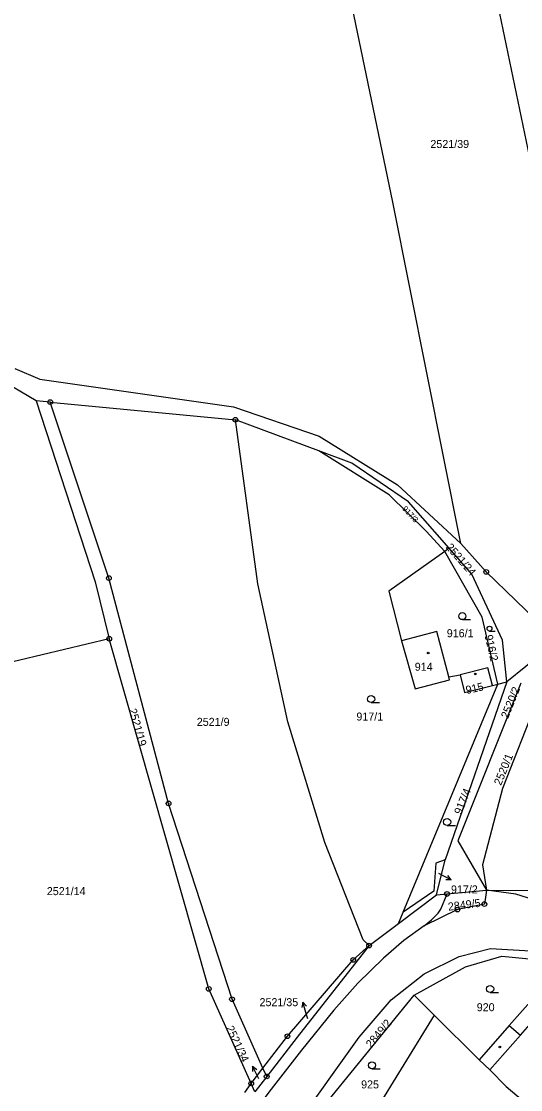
# Model space of a CAD drawing. Extents: x -562167 to -556918, y -1077891 to -1070763.
# Drawn here: x -559234.3 to -559128.3, y -1074603.1 to -1074376.3 of the extents above; entities that cross this region are included whole.
import ezdxf

# ---------------------------------------------------------------- set-up
doc = ezdxf.new("R2010")
doc.units = 0
for name, color, linetype in [('Hranice parcel', 7, 'Continuous'), ('Parcelní čísla', 7, 'Continuous'), ('Pop  PČ popisy', 7, 'Continuous'), ('Vnitřní kresba', 7, 'Continuous'), ('Značky bodu BP', 7, 'Continuous'), ('Značky budov', 7, 'Continuous'), ('Značky kultur', 7, 'Continuous')]:
    doc.layers.add(name, color=color, linetype=linetype)

msp = doc.modelspace()

# ---------------------------------------------------------------- linework, layer by layer
at = {"layer": 'Hranice parcel'}
for p, q in [((-559109.18, -1074488.1), (-559143.46, -1074323.14)), ((-559228.21, -1074457.15), (-559231.21, -1074456.86)), ((-559228.21, -1074457.15), (-559188.9, -1074460.9)), ((-559171.21, -1074467.47), (-559188.9, -1074460.9)), ((-559164.17, -1074470.09), (-559171.21, -1074467.47)), ((-559135.64, -1074493.19), (-559141.04, -1074487.19)), ((-559143.51, -1074488.19), (-559144.45, -1074488.86)), ((-559112.43, -1074501.24), (-559131.28, -1074516.53)), ((-559215.68, -1074507.39), (-559265.52, -1074519.38)), ((-559131.28, -1074516.53), (-559144.32, -1074554.35)), ((-559143.59, -1074515.5), (-559141.19, -1074515.03)), ((-559133.2, -1074517.05), (-559131.28, -1074516.53)), ((-559153.25, -1074565.45), (-559133.2, -1074517.05)), ((-559134.3, -1074517.34), (-559133.2, -1074517.05)), ((-559146.2, -1074561.8), (-559144.32, -1074554.35)), ((-559154.24, -1074567.83), (-559146.2, -1074561.8)), ((-559146.77, -1074560.97), (-559153.25, -1074565.45)), ((-559146.2, -1074561.8), (-559143.95, -1074561.59)), ((-559143.95, -1074561.59), (-559135.6, -1074560.8)), ((-559154.24, -1074567.83), (-559153.25, -1074565.45)), ((-559160.52, -1074572.55), (-559154.24, -1074567.83)), ((-559172.51, -1074609.53), (-559150.91, -1074583.08)), ((-559150.91, -1074583.08), (-559146.66, -1074587.3)), ((-559146.66, -1074587.3), (-559163.52, -1074614.57)), ((-559146.66, -1074587.3), (-559137.14, -1074596.79)), ((-559185.54, -1074601.81), (-559183.05, -1074598.56)), ((-559182.25, -1074600.34), (-559183.05, -1074598.56)), ((-559182.25, -1074600.34), (-559184.75, -1074603.58)), ((-559186.87, -1074603.73), (-559185.54, -1074601.81)), ((-559184.75, -1074603.58), (-559185.54, -1074601.81))]:
    msp.add_line(p, q, dxfattribs=at)
for points in [[(-559141.04, -1074487.19), (-559155.5, -1074414.66), (-559172.34, -1074333.6)], [(-559231.21, -1074456.86), (-559247.53, -1074447.26), (-559286.17, -1074439.67)], [(-559235.71, -1074450.04), (-559230.41, -1074452.24), (-559189.27, -1074458.12), (-559171.13, -1074464.41), (-559154.49, -1074474.7), (-559141.04, -1074487.19)], [(-559231.21, -1074456.86), (-559218.65, -1074495.29), (-559215.68, -1074507.39)], [(-559183.05, -1074598.56), (-559189.61, -1074583.93), (-559203.07, -1074542.36), (-559215.75, -1074494.52), (-559228.21, -1074457.15)], [(-559160.52, -1074572.55), (-559161.73, -1074571.31), (-559169.88, -1074550.64), (-559177.77, -1074525), (-559184.11, -1074495.76), (-559188.9, -1074460.9)], [(-559144.45, -1074488.86), (-559148.4, -1074484.56), (-559156.23, -1074476.84), (-559171.21, -1074467.47)], [(-559143.51, -1074488.19), (-559152.11, -1074478.34), (-559164.17, -1074470.09)], [(-559144.45, -1074488.86), (-559156.32, -1074497.26), (-559153.59, -1074507.86)], [(-559133.2, -1074517.05), (-559136.49, -1074502.84), (-559144.45, -1074488.86)], [(-559131.28, -1074516.53), (-559132.17, -1074507.68), (-559138.7, -1074493.69), (-559143.51, -1074488.19)], [(-559109.18, -1074488.1), (-559121.78, -1074503.59), (-559123.07, -1074505.34), (-559135.64, -1074493.19)], [(-559185.54, -1074601.81), (-559194.54, -1074581.73), (-559215.68, -1074507.39)], [(-559143.59, -1074515.5), (-559146.15, -1074505.85), (-559153.59, -1074507.86)], [(-559153.59, -1074507.86), (-559150.7, -1074518.04), (-559143.42, -1074516.13), (-559143.59, -1074515.5)], [(-559134.3, -1074517.34), (-559135.3, -1074513.56), (-559141.19, -1074515.03)], [(-559128.27, -1074516.83), (-559141.63, -1074550.28), (-559135.6, -1074560.8)], [(-559141.19, -1074515.03), (-559140.24, -1074518.81), (-559134.3, -1074517.34)], [(-559124.91, -1074520.68), (-559132.19, -1074539.21), (-559136.44, -1074555.43), (-559135.6, -1074560.8)], [(-559144.32, -1074554.35), (-559146.33, -1074555.03), (-559146.77, -1074560.97)], [(-559135.6, -1074560.8), (-559136.03, -1074563.74), (-559141.74, -1074564.91), (-559148.84, -1074568.33)], [(-559148.84, -1074568.33), (-559147.26, -1074567.08), (-559145.84, -1074565.68), (-559145.27, -1074564.82), (-559143.95, -1074561.59)], [(-559062.96, -1074585.34), (-559069.1, -1074585.26), (-559086.62, -1074580.76), (-559105.95, -1074570.63), (-559116.04, -1074565.77), (-559129.37, -1074561.64), (-559135.6, -1074560.8)], [(-559135.6, -1074560.8), (-559124.72, -1074560.88), (-559099.41, -1074571.73)], [(-559148.84, -1074568.33), (-559153.15, -1074571.45), (-559157.45, -1074575.18), (-559162.93, -1074580.49), (-559167.98, -1074586.26), (-559174.83, -1074594.73), (-559181.81, -1074603.66), (-559187.37, -1074611.26), (-559193.04, -1074619.74), (-559198.16, -1074628.13), (-559203.1, -1074636.86), (-559207.67, -1074645.75), (-559211.93, -1074654.95), (-559221.53, -1074677.33), (-559228.12, -1074692.82), (-559231.29, -1074699.08), (-559233.33, -1074702.52), (-559234.57, -1074704.15)], [(-559216.08, -1074693.66), (-559214.49, -1074683.88), (-559209.19, -1074669.07), (-559204.57, -1074658.49), (-559198.72, -1074645.77), (-559192.15, -1074633.1), (-559176.17, -1074611.04), (-559162.62, -1074592.02), (-559155.82, -1074584.06), (-559148.79, -1074578.52), (-559141.38, -1074574.85), (-559134.73, -1074573.16), (-559126.24, -1074573.66), (-559119.99, -1074574.66)], [(-559183.05, -1074598.56), (-559177.85, -1074591.8), (-559163.86, -1074575.59), (-559160.52, -1074572.55)], [(-559160.52, -1074572.55), (-559175.79, -1074591.97), (-559182.25, -1074600.34)], [(-559150.91, -1074583.08), (-559140.04, -1074577.08), (-559132.35, -1074574.81), (-559124.34, -1074575.57), (-559120.34, -1074576.64), (-559116.89, -1074578.23)], [(-559116.89, -1074578.23), (-559124.43, -1074587.06), (-559126.8, -1074585.04), (-559130.73, -1074589.51), (-559137.14, -1074596.79)], [(-559137.14, -1074596.79), (-559134.88, -1074598.95), (-559131.41, -1074602.49), (-559121.08, -1074611.16), (-559116.05, -1074615.4)]]:
    msp.add_lwpolyline(points, dxfattribs=at)
at = {"layer": 'Pop  PČ popisy'}
for p, q in [((-559145.76, -1074557.19), (-559143.11, -1074558.6)), ((-559143.11, -1074558.6), (-559143.76, -1074557.69)), ((-559143.11, -1074558.6), (-559144.23, -1074558.57)), ((-559174.6, -1074584.57), (-559174.78, -1074585.67)), ((-559173.72, -1074587.44), (-559174.6, -1074584.57)), ((-559174.6, -1074584.57), (-559173.83, -1074585.38)), ((-559173.53, -1074588.07), (-559173.72, -1074587.44)), ((-559183.89, -1074600.85), (-559185.25, -1074598.18)), ((-559185.25, -1074598.18), (-559184.35, -1074598.84)), ((-559185.25, -1074598.18), (-559185.24, -1074599.3))]:
    msp.add_line(p, q, dxfattribs=at)
at = {"layer": 'Vnitřní kresba'}
for p, q in [((-559128.39, -1074591.57), (-559124.43, -1074587.06)), ((-559130.73, -1074589.51), (-559128.39, -1074591.57)), ((-559134.88, -1074598.95), (-559128.39, -1074591.57))]:
    msp.add_line(p, q, dxfattribs=at)
at = {"layer": 'Značky bodu BP'}
for centre, radius in [((-559228.21, -1074457.15), 0.5), ((-559228.21, -1074457.15), 0.0303), ((-559188.9, -1074460.9), 0.5), ((-559188.9, -1074460.9), 0.0303), ((-559215.75, -1074494.52), 0.5), ((-559135.64, -1074493.19), 0.5), ((-559135.64, -1074493.19), 0.0303), ((-559215.75, -1074494.52), 0.0303), ((-559215.68, -1074507.39), 0.5), ((-559215.68, -1074507.39), 0.0303), ((-559203.07, -1074542.36), 0.5), ((-559203.07, -1074542.36), 0.0303), ((-559143.95, -1074561.59), 0.5), ((-559143.95, -1074561.59), 0.0303), ((-559141.74, -1074564.91), 0.5), ((-559136.03, -1074563.74), 0.5), ((-559136.03, -1074563.74), 0.0303), ((-559141.74, -1074564.91), 0.0303), ((-559160.52, -1074572.55), 0.5), ((-559160.52, -1074572.55), 0.0303), ((-559163.86, -1074575.59), 0.5), ((-559163.86, -1074575.59), 0.0303), ((-559194.54, -1074581.73), 0.5), ((-559194.54, -1074581.73), 0.0303), ((-559189.61, -1074583.93), 0.5), ((-559189.61, -1074583.93), 0.0303), ((-559177.85, -1074591.8), 0.5), ((-559177.85, -1074591.8), 0.0303), ((-559182.25, -1074600.34), 0.5), ((-559182.25, -1074600.34), 0.0303), ((-559185.54, -1074601.81), 0.5), ((-559185.54, -1074601.81), 0.0303)]:
    msp.add_circle(centre, radius, dxfattribs=at)
at = {"layer": 'Značky budov'}
for centre in [(-559147.96, -1074510.43), (-559137.96, -1074514.87), (-559132.74, -1074594.06)]:
    msp.add_circle(centre, 0.175, dxfattribs=at)
at = {"layer": 'Značky kultur'}
for p, q in [((-559140.7, -1074503.34), (-559138.95, -1074503.34)), ((-559134.94, -1074505.75), (-559133.76, -1074505.75)), ((-559160.07, -1074520.95), (-559158.32, -1074520.95)), ((-559143.93, -1074547.06), (-559142.18, -1074547.06)), ((-559134.8, -1074582.51), (-559133.05, -1074582.51)), ((-559159.9, -1074598.72), (-559158.15, -1074598.72))]:
    msp.add_line(p, q, dxfattribs=at)
for centre, radius in [((-559140.7, -1074502.59), 0.75), ((-559134.94, -1074505.25), 0.502), ((-559160.07, -1074520.2), 0.75), ((-559143.93, -1074546.31), 0.75), ((-559134.8, -1074581.76), 0.75), ((-559159.9, -1074597.97), 0.75)]:
    msp.add_circle(centre, radius, dxfattribs=at)

# ---------------------------------------------------------------- texts
at = {"layer": 'Parcelní čísla'}
for s, p in [('2521/39', (-559147.49, -1074403.19)), ('916/1', (-559144.01, -1074507.07)), ('914', (-559150.81, -1074514.19)), ('917/1', (-559163.2, -1074524.76)), ('2521/9', (-559197.09, -1074525.89)), ('2521/14', (-559228.93, -1074561.83)), ('917/2', (-559143.12, -1074561.47)), ('2521/35', (-559183.77, -1074585.41)), ('920', (-559137.65, -1074586.48)), ('925', (-559162.2, -1074602.87))]:
    msp.add_text(s, height=1.7, dxfattribs=at).set_placement(p)
for s, height, rotation, p in [('917/3', 1.2, 313, (-559153.54, -1074479.89)), ('2521/24', 1.7, 311, (-559144.33, -1074488.02)), ('916/2', 1.7, 283, (-559135.98, -1074506.75)), ('915', 1.7, 13, (-559139.77, -1074519.15)), ('2520/2', 1.7, 68, (-559131.02, -1074524.48)), ('2521/19', 1.7, 286, (-559211.58, -1074522.46)), ('2520/1', 1.7, 68, (-559132.5, -1074538.66)), ('917/4', 1.7, 68, (-559140.95, -1074544.87)), ('2849/5', 1.7, 7, (-559143.65, -1074565.14)), ('2521/34', 1.7, 295, (-559190.94, -1074590.03)), ('2849/2', 1.7, 50, (-559160.07, -1074594.4))]:
    msp.add_text(s, height=height, rotation=rotation, dxfattribs=at).set_placement(p)

doc.saveas('drawing.dxf')
